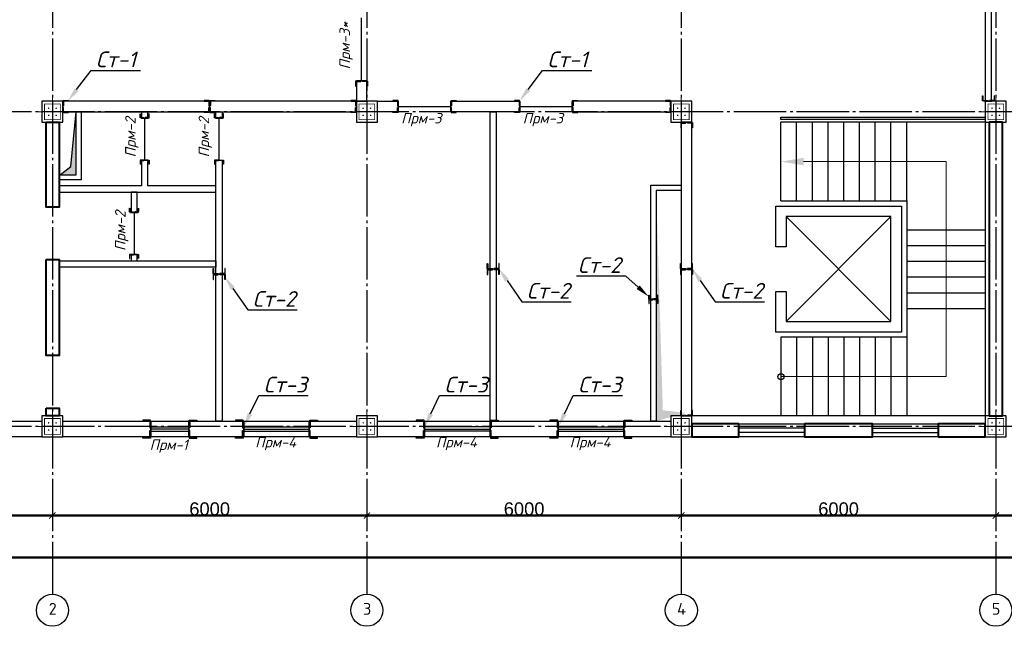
# Model space of a CAD drawing. Header units: millimetres. Extents: x -33345 to 4712671, y -3392 to 121473.
# Tile 339 of 656: x 1879431 to 1898218, y 64798 to 76366. Entities that reach past the tile are written whole.
import ezdxf
from ezdxf import colors
from ezdxf.entities.mleader import LeaderData, LeaderLine
from ezdxf.math import Vec2, Vec3

# ---------------------------------------------------------------- set-up
doc = ezdxf.new("R2010")
doc.units = ezdxf.units.MM
doc.linetypes.add('CENTER2', pattern=[28.575, 19.05, -3.175, 3.175, -3.175])
doc.linetypes.add('ГОСТ 2.303 5', pattern=[24, 20, -1.5, 1, -1.5])
for name, color, linetype, lineweight in [('.', 7, 'Continuous', 15), ('1_Основная', 250, 'Continuous', 40), ('5   0.30', 1, 'Continuous', 30), ('размер 0.09', 175, 'Continuous', 9)]:
    doc.layers.add(name, color=color, linetype=linetype, lineweight=lineweight)
doc.layers.add('00-Axes', color=1, linetype='CENTER2')
doc.layers.add('HA', color=9, linetype='Continuous')
doc.styles.add('ISOCPEUR', font='isocpeui.ttf', dxfattribs={"height": 300})
doc.styles.add('ISOCPEUR_1.00', font='isocpeui.ttf')
doc.styles.get("Standard").update_dxf_attribs({"font": 'arial.ttf'})
doc.styles.add('ГОСТ 250', font='isocpeui.ttf', dxfattribs={"height": 250})
doc.dimstyles.new('ISO-25$0', dxfattribs={"dimtxt": 300, "dimasz": 200, "dimexe": 100, "dimexo": 300, "dimgap": 50, "dimtad": 1, "dimdec": 0, "dimtxsty": 'Standard', "dimblk": 'OBLIQUE', "dimcen": 250, "dimadec": 0, "dimazin": 0, "dimtfac": 1, "dimtdec": 0, "dimtmove": 0, "dimatfit": 3, "dimldrblk": 'OBLIQUE', "dimfxl": 1.25, "dimarcsym": 0})

# ---------------------------------------------------------------- blocks, each defined once
blk = doc.blocks.new('_ArchTick')
at = {"color": 0, "linetype": 'ByBlock', "const_width": 0.15}
blk.add_lwpolyline([(-0.5, -0.5), (0.5, 0.5)], dxfattribs=at)
blk = doc.blocks.new('*D43')
at = {"color": 0, "lineweight": -2, "transparency": 16777216}
for p, q in [((-36640, 60.625), (-36640, 61.25)), ((-36640, 60), (-30640, 60)), ((-30640, 60.625), (-30640, 61.25))]:
    blk.add_line(p, q, dxfattribs=at)
at = {"layer": 'Defpoints', "color": 0, "lineweight": 0, "transparency": 16777216}
for p in [(-36640, 60), (-30640, 60), (-30640, 60)]:
    blk.add_point(p, dxfattribs=at)
at = {"color": 0, "lineweight": -2, "transparency": 16777216, "xscale": 120, "yscale": 120, "zscale": 120, "rotation": 180}
blk.add_blockref('_ArchTick', (-36640, 60), dxfattribs=at)
at = {"color": 0, "lineweight": -2, "transparency": 16777216, "xscale": 120, "yscale": 120, "zscale": 120}
blk.add_blockref('_ArchTick', (-30640, 60), dxfattribs=at)
at = {"color": 0, "lineweight": 0, "transparency": 16777216, "insert": (-33640, 185.625), "char_height": 250, "attachment_point": 5}
blk.add_mtext('6000', dxfattribs=at)
blk = doc.blocks.new('_Oblique')
at = {"color": 0, "linetype": 'ByBlock', "lineweight": -2}
blk.add_line((-0.5, -0.5), (0.5, 0.5), dxfattribs=at)
blk = doc.blocks.new('*D14')
at = {"color": 0, "lineweight": -2, "transparency": 16777216}
for p, q in [((1035447, -1561152), (1035447, -1561151)), ((1035447, -1561152), (1041447, -1561152)), ((1041447, -1561152), (1041447, -1561151))]:
    blk.add_line(p, q, dxfattribs=at)
at = {"layer": 'Defpoints', "color": 0, "lineweight": 50, "transparency": 16777216}
for p in [(1035447, -1561152), (1041447, -1561152), (1041447, -1561152)]:
    blk.add_point(p, dxfattribs=at)
at = {"color": 0, "lineweight": -2, "transparency": 16777216, "xscale": 120, "yscale": 120, "zscale": 120, "rotation": 180}
blk.add_blockref('_ArchTick', (1035447, -1561152), dxfattribs=at)
at = {"color": 0, "lineweight": -2, "transparency": 16777216, "xscale": 120, "yscale": 120, "zscale": 120}
blk.add_blockref('_ArchTick', (1041447, -1561152), dxfattribs=at)
at = {"color": 0, "lineweight": 0, "transparency": 16777216, "insert": (1038447, -1561027), "char_height": 250, "attachment_point": 5}
blk.add_mtext('6000', dxfattribs=at)
blk = doc.blocks.new('*D15')
at = {"color": 0, "lineweight": -2, "transparency": 16777216}
for p, q in [((1041447, -1561152), (1041447, -1561151)), ((1041447, -1561152), (1047447, -1561152)), ((1047447, -1561152), (1047447, -1561151))]:
    blk.add_line(p, q, dxfattribs=at)
at = {"layer": 'Defpoints', "color": 0, "lineweight": 50, "transparency": 16777216}
for p in [(1041447, -1561152), (1047447, -1561152), (1047447, -1561152)]:
    blk.add_point(p, dxfattribs=at)
at = {"color": 0, "lineweight": -2, "transparency": 16777216, "xscale": 120, "yscale": 120, "zscale": 120, "rotation": 180}
blk.add_blockref('_ArchTick', (1041447, -1561152), dxfattribs=at)
at = {"color": 0, "lineweight": -2, "transparency": 16777216, "xscale": 120, "yscale": 120, "zscale": 120}
blk.add_blockref('_ArchTick', (1047447, -1561152), dxfattribs=at)
at = {"color": 0, "lineweight": 0, "transparency": 16777216, "insert": (1044447, -1561027), "char_height": 250, "attachment_point": 5}
blk.add_mtext('6000', dxfattribs=at)
blk = doc.blocks.new('*D16')
at = {"color": 0, "lineweight": -2, "transparency": 16777216}
for p, q in [((1047447, -1561152), (1047447, -1561151)), ((1047447, -1561152), (1053447, -1561152)), ((1053447, -1561152), (1053447, -1561151))]:
    blk.add_line(p, q, dxfattribs=at)
at = {"layer": 'Defpoints', "color": 0, "lineweight": 50, "transparency": 16777216}
for p in [(1047447, -1561152), (1053447, -1561152), (1053447, -1561152)]:
    blk.add_point(p, dxfattribs=at)
at = {"color": 0, "lineweight": -2, "transparency": 16777216, "xscale": 120, "yscale": 120, "zscale": 120, "rotation": 180}
blk.add_blockref('_ArchTick', (1047447, -1561152), dxfattribs=at)
at = {"color": 0, "lineweight": -2, "transparency": 16777216, "xscale": 120, "yscale": 120, "zscale": 120}
blk.add_blockref('_ArchTick', (1053447, -1561152), dxfattribs=at)
at = {"color": 0, "lineweight": 0, "transparency": 16777216, "insert": (1050447, -1561027), "char_height": 250, "attachment_point": 5}
blk.add_mtext('6000', dxfattribs=at)
blk = doc.blocks.new('*D31')
at = {"color": 0, "lineweight": -2, "transparency": 16777216}
for p, q in [((-12640, 61), (-12640, 61)), ((-12640, 60), (-5640, 60)), ((-5640, 61), (-5640, 61))]:
    blk.add_line(p, q, dxfattribs=at)
at = {"layer": 'Defpoints', "color": 0, "lineweight": 0, "transparency": 16777216}
for p in [(-12640, 60), (-5640, 60), (-5640, 60)]:
    blk.add_point(p, dxfattribs=at)
at = {"color": 0, "lineweight": -2, "transparency": 16777216, "xscale": 120, "yscale": 120, "zscale": 120, "rotation": 180}
blk.add_blockref('_ArchTick', (-12640, 60), dxfattribs=at)
at = {"color": 0, "lineweight": -2, "transparency": 16777216, "xscale": 120, "yscale": 120, "zscale": 120}
blk.add_blockref('_ArchTick', (-5640, 60), dxfattribs=at)
at = {"color": 0, "lineweight": 0, "transparency": 16777216, "insert": (-9140, 187), "char_height": 250, "attachment_point": 5}
blk.add_mtext('7000', dxfattribs=at)
blk = doc.blocks.new('*D44')
at = {"color": 0, "lineweight": -2, "transparency": 16777216}
for p, q in [((-36640, -739.375), (-36640, -738.75)), ((22760, -740), (-36640, -740)), ((22760, -739.375), (22760, -738.75))]:
    blk.add_line(p, q, dxfattribs=at)
at = {"layer": 'Defpoints', "color": 0, "lineweight": 0, "transparency": 16777216}
for p in [(-36640, -740), (-36640, -740), (22760, -740)]:
    blk.add_point(p, dxfattribs=at)
at = {"color": 0, "lineweight": -2, "transparency": 16777216, "xscale": 120, "yscale": 120, "zscale": 120, "rotation": 180}
blk.add_blockref('_ArchTick', (-36640, -740), dxfattribs=at)
at = {"color": 0, "lineweight": -2, "transparency": 16777216, "xscale": 120, "yscale": 120, "zscale": 120}
blk.add_blockref('_ArchTick', (22760, -740), dxfattribs=at)
at = {"color": 0, "lineweight": 0, "transparency": 16777216, "insert": (-6940, -614.375), "char_height": 250, "attachment_point": 5}
blk.add_mtext('59400', dxfattribs=at)
blk = doc.blocks.new('column')
at = {"lineweight": 0}
for points in [[(-68, 56, -1), (-68, 86, -1)], [(68, 56, 1), (68, 86, 1)], [(-68, -56, 1), (-68, -86, 1)], [(68, -56, -1), (68, -86, -1)]]:
    blk.add_hatch(color=0, dxfattribs=at).paths.add_polyline_path(points)
at = {"color": 0, "lineweight": 0}
for p, q in [((0, 300), (0, -300)), ((300, 0), (-300, 0))]:
    blk.add_line(p, q, dxfattribs=at)
at = {"lineweight": 30}
blk.add_lwpolyline([(-200, 200), (200, 200), (200, -200), (-200, -200)], close=True, dxfattribs=at)
at = {"color": 0, "lineweight": 0, "const_width": 15}
blk.add_lwpolyline([(150, -150), (150, 150), (-150, 150), (-150, -150)], close=True, dxfattribs=at)
blk = doc.blocks.new('*U3545')
at = {"color": 0, "linetype": 'ByBlock', "lineweight": -2, "ltscale": 100}
blk.add_lwpolyline([(0, 0), (63, 0), (63, 2.7, 0.414214), (60.7, 5), (12, 5, -0.414214), (5, 12), (5, 60.7, 0.414214), (2.7, 63), (0, 63)], format="xyb", close=True, dxfattribs=at)
blk = doc.blocks.new('A$C0829442C')
at = {"layer": '5   0.30', "lineweight": 30, "ltscale": 200}
blk.add_line((0, 131), (0, 13.5), dxfattribs=at)
at = {"layer": '5   0.30', "lineweight": 30, "ltscale": 200, "xscale": -1, "rotation": 180}
blk.add_blockref('*U3545', (3.9, 146.4), dxfattribs=at)
at = {"layer": '5   0.30', "lineweight": 30, "ltscale": 200}
blk.add_blockref('*U3545', (3.9, 0), dxfattribs=at)
blk = doc.blocks.new('fgfgfgfgggffrw')
at = {"layer": '00-Axes', "color": 251, "linetype": 'ГОСТ 2.303 5', "ltscale": 50, "true_color": 0x636466}
for points in [[(-30640, 13960), (-30640, -1440)], [(-24640, 13960), (-24640, -1440)], [(-18640, 13960), (-18640, -1440)], [(-12640, 13960), (-12640, -1440)], [(22960, 7760), (-41640, 7760)], [(22960, 1760), (-41640, 1760)]]:
    blk.add_lwpolyline(points, dxfattribs=at)
at = {"layer": '00-Axes', "color": 219, "linetype": 'ByBlock', "ltscale": 100, "true_color": 0x642165}
for centre in [(-30640, -1746), (-24640, -1746), (-18640, -1746), (-12640, -1746)]:
    blk.add_circle(centre, 306, dxfattribs=at)
at = {"layer": '00-Axes', "color": 219, "linetype": 'ByBlock', "ltscale": 100, "true_color": 0x642165, "char_height": 226.059, "attachment_point": 1, "style": 'ISOCPEUR_1.00'}
for s, insert in [('\\pxqc;{\\fISOCPEUR|b0|i0|c204|p34;2}', (-31021.2, -1606.2)), ('\\pxqc;{\\fISOCPEUR|b0|i0|c204|p34;3}', (-25021.2, -1606.2)), ('\\pxqc;{\\fISOCPEUR|b0|i0|c204|p34;4}', (-19021.2, -1606.2)), ('\\pxqc;{\\fISOCPEUR|b0|i0|c204|p34;5}', (-13021.2, -1606.2))]:
    blk.add_mtext_dynamic_manual_height_columns(s, width=772.479, gutter_width=706.4, heights=[0], dxfattribs=dict(at, insert=insert))
at = {"color": 18, "lineweight": 0, "true_color": 0x000000}
for base, p1, p2, picture, middle in [((-30640, 60), (-36640, 60), (-30640, 60), '*D43', (-33640, 185.6)), ((-5640, 60), (-12640, 60), (-5640, 60), '*D31', (-9140, 187.2)), ((-36640, -740), (22760, -740), (-36640, -740), '*D44', (-6940, -614.4))]:
    dim = blk.add_linear_dim(base=base, p1=p1, p2=p2, dimstyle='ISO-25$0', dxfattribs=at)
    dim.commit()
    dim.dimension.update_dxf_attribs({"geometry": picture, "text_midpoint": middle})
for base, p1, p2, picture, middle in [((-24640, 60), (-30640, 60), (-24640, 60), '*D14', (-27640, 185.6)), ((-18640, 60), (-24640, 60), (-18640, 60), '*D15', (-21640, 185.6)), ((-12640, 60), (-18640, 60), (-12640, 60), '*D16', (-15640, 185.6))]:
    dim = blk.add_linear_dim(base=base, p1=p1, p2=p2, dimstyle='ISO-25$0', dxfattribs=at)
    dim.commit()
    dim.dimension.update_dxf_attribs({"geometry": picture, "text_midpoint": middle, "insert": (-1066086.8, 1561212.4)})

msp = doc.modelspace()

# ---------------------------------------------------------------- hatches: boundary and pattern name
at = {"layer": '.', "true_color": 0x636466}
h = msp.add_hatch(color=251, dxfattribs=at)
h.dxf.hatch_style = 1
h.paths.add_polyline_path([(1880505.628, 74610.219), (1880408.469, 73568.609), (1880180.628, 73390.219), (1880505.628, 73390.219)])
h = msp.add_hatch(color=251, dxfattribs=at)
h.dxf.hatch_style = 1
h.paths.add_polyline_path([(1891702.71, 68918.973), (1891575.628, 73110.219), (1891575.628, 68710.219), (1892135.628, 68867.936)])

# ---------------------------------------------------------------- linework, layer by layer
at = {"color": 6, "lineweight": 30}
for p, q in [((1885955.628, 75200.219, 1359241.496), (1885955.628, 76400.219, 1359241.496)), ((1881815.628, 74490.219, 1359241.496), (1881815.628, 73690.219, 1359241.496)), ((1883235.412, 73690.219, 1359241.496), (1883235.412, 74490.219, 1359241.496)), ((1881615.628, 72690.219, 1359241.498), (1881615.628, 71890.219, 1359241.498)), ((1882655.515, 68560.218, 1359241.496), (1881935.515, 68560.218, 1359241.496)), ((1883705.628, 68560.219, 1359241.496), (1884955.628, 68560.218, 1359241.496)), ((1887155.628, 68560.219, 1359241.496), (1888405.628, 68560.218, 1359241.496)), ((1889705.628, 68560.219, 1359241.496), (1890955.628, 68560.218, 1359241.496))]:
    msp.add_line(p, q, dxfattribs=at)
at = {"color": 177, "lineweight": 30, "true_color": 0x293189}
for p, q in [((1886655.628, 74710.218, 1359241.496), (1887655.628, 74710.218, 1359241.496)), ((1888975.628, 74710.218, 1359241.496), (1889975.628, 74710.218, 1359241.496))]:
    msp.add_line(p, q, dxfattribs=at)
at = {"color": 5}
for p, q in [((1881935.515, 68600.219, 1359241.496), (1882655.515, 68600.219, 1359241.496)), ((1883705.628, 68600.219, 1359241.496), (1884955.628, 68600.219, 1359241.496)), ((1888405.628, 68600.219, 1359241.496), (1887155.628, 68600.219, 1359241.496)), ((1889705.628, 68600.219, 1359241.496), (1890955.628, 68600.219, 1359241.496)), ((1894405.628, 68575.219, 1359241.496), (1893155.628, 68575.219, 1359241.496)), ((1895705.628, 68575.219, 1359241.496), (1896955.628, 68575.219, 1359241.496)), ((1881935.515, 68520.219, 1359241.496), (1882655.515, 68520.219, 1359241.496)), ((1883705.628, 68520.219, 1359241.496), (1884955.628, 68520.219, 1359241.496)), ((1888405.628, 68520.219, 1359241.496), (1887155.628, 68520.219, 1359241.496)), ((1889705.628, 68520.219, 1359241.496), (1890955.628, 68520.219, 1359241.496)), ((1894405.628, 68495.219, 1359241.496), (1893155.628, 68495.219, 1359241.496)), ((1895705.628, 68495.219, 1359241.496), (1896955.628, 68495.219, 1359241.496))]:
    msp.add_line(p, q, dxfattribs=at)
at = {"elevation": 1359241.496}
for points in [[(1880180.628, 73390.219), (1880408.469, 73568.609), (1880505.628, 74610.219)], [(1897855.628, 74410.219), (1897855.628, 68810.219), (1892255.628, 68810.219)]]:
    msp.add_lwpolyline(points, dxfattribs=at)
at = {"color": 244, "lineweight": 40, "true_color": 0x991b1e}
for points, elevation in [([(1879935.628, 74410.219), (1880185.628, 74410.219), (1880185.628, 72790.219), (1879935.628, 72790.219)], 1358444.155), ([(1898180.628, 74410.219), (1897930.628, 74410.219), (1897930.628, 68810.219), (1898180.628, 68810.219)], 1359241.496), ([(1879935.628, 71790.219), (1880185.628, 71790.219), (1880185.628, 69960.219), (1879935.628, 69960.219)], 1358444.155), ([(1879935.63, 68960.219), (1880185.628, 68960.219), (1880185.628, 68810.219), (1879935.63, 68810.219)], 1359241.496), ([(1893155.628, 68660.219), (1892255.628, 68660.219), (1892255.628, 68410.219), (1893155.628, 68410.219)], 1359241.496), ([(1894405.628, 68660.219), (1894405.628, 68410.219), (1895705.628, 68410.219), (1895705.628, 68660.219)], 1359241.496), ([(1896955.628, 68410.219), (1897855.628, 68410.219), (1897855.628, 68660.219), (1896955.628, 68660.219)], 1359241.496)]:
    msp.add_lwpolyline(points, close=True, dxfattribs=dict(at, elevation=elevation))
at = {"color": 18, "lineweight": 30, "true_color": 0x000000, "elevation": 1359241.496}
msp.add_lwpolyline([(1893955.628, 74510.219), (1897855.628, 74510.219), (1897855.628, 74460.219), (1893955.628, 74460.219)], close=True, dxfattribs=at)
at = {"color": 18, "true_color": 0x000000, "elevation": 1359241.496}
for points in [[(1893955.628, 72910.219), (1893955.628, 74410.219)], [(1897855.628, 74410.219), (1893955.628, 74410.219)], [(1894255.628, 72910.219), (1894255.628, 74410.219)], [(1894555.628, 72910.219), (1894555.628, 74410.219)], [(1894855.628, 72910.219), (1894855.628, 74410.219)], [(1895155.628, 72910.219), (1895155.628, 74410.219)], [(1895455.628, 72910.219), (1895455.628, 74410.219)], [(1895755.628, 72910.219), (1895755.628, 74410.219)], [(1896055.628, 72910.219), (1896055.628, 74410.219)], [(1896355.628, 72910.219), (1896355.628, 74410.219)], [(1893955.628, 72910.219), (1896355.628, 72910.219), (1896355.628, 70310.219), (1893955.628, 70310.219)], [(1896355.628, 72360.219), (1897855.628, 72360.219)], [(1896355.628, 72060.219), (1897855.628, 72060.219)], [(1896355.628, 71760.219), (1897855.628, 71760.219)], [(1896355.628, 71460.219), (1897855.628, 71460.219)], [(1896355.628, 71160.219), (1897855.628, 71160.219)], [(1896355.628, 70860.219), (1897855.628, 70860.219)], [(1893955.628, 70310.219), (1893955.628, 68810.219)], [(1894255.628, 70310.219), (1894255.628, 68810.219)], [(1894555.628, 70310.219), (1894555.628, 68810.219)], [(1894855.628, 70310.219), (1894855.628, 68810.219)], [(1895155.628, 70310.219), (1895155.628, 68810.219)], [(1895455.628, 70310.219), (1895455.628, 68810.219)], [(1895755.628, 70310.219), (1895755.628, 68810.219)], [(1896055.628, 70310.219), (1896055.628, 68810.219)], [(1896355.628, 70310.219), (1896355.628, 68810.219)]]:
    msp.add_lwpolyline(points, dxfattribs=at)
at = {"color": 18, "lineweight": 0, "true_color": 0x000000, "elevation": 1359241.498}
for points in [[(1881555.628, 72690.219), (1881675.628, 72690.219)], [(1881555.628, 71890.219), (1881675.628, 71890.219)]]:
    msp.add_lwpolyline(points, dxfattribs=at)
at = {"elevation": 1359241.496}
for points in [[(1881935.515, 68710.219), (1882655.515, 68710.219), (1882655.515, 68410.219), (1881935.515, 68410.219)], [(1883705.628, 68710.219), (1884955.628, 68710.219), (1884955.628, 68410.219), (1883705.628, 68410.219)], [(1887155.628, 68710.219), (1888405.628, 68710.219), (1888405.628, 68410.219), (1887155.628, 68410.219)], [(1889705.628, 68710.219), (1890955.628, 68710.219), (1890955.628, 68410.219), (1889705.628, 68410.219)], [(1893155.628, 68660.219), (1894405.628, 68660.219), (1894405.628, 68410.219), (1893155.628, 68410.219)], [(1895705.628, 68660.219), (1896955.628, 68660.219), (1896955.628, 68410.219), (1895705.628, 68410.219)]]:
    msp.add_lwpolyline(points, close=True, dxfattribs=at)
msp.add_circle((1893955.628, 69560.219, 1359241.496), 58.696)
msp.add_solid([(1894387.628, 73588.219, 1359241.496), (1893955.628, 73660.219, 1359241.496), (1894387.628, 73732.219, 1359241.496)])
at = {"layer": '1_Основная', "color": 250, "lineweight": 18}
for p, q in [((1896055.628, 72610.219, 1359241.496), (1894055.628, 70610.219, 1359241.496)), ((1896055.628, 70610.219, 1359241.496), (1894055.628, 72610.219, 1359241.496))]:
    msp.add_line(p, q, dxfattribs=at)
at = {"layer": '1_Основная', "color": 250, "lineweight": 30, "elevation": 1359241.496}
msp.add_lwpolyline([(1896055.628, 72610.219), (1894055.628, 72610.219), (1894055.628, 72035.219), (1893855.628, 72035.219), (1893855.628, 72810.219), (1896255.628, 72810.219), (1896255.628, 70410.219), (1893855.628, 70410.219), (1893855.628, 71185.219), (1894055.628, 71185.219), (1894055.628, 70610.219), (1896055.628, 70610.219)], close=True, dxfattribs=at)
at = {"layer": 'HA', "color": 250, "lineweight": 30, "ltscale": 100}
for points, elevation in [([(1897855.628, 74810.219), (1897975.628, 74810.219), (1897975.628, 80410.219), (1897855.628, 80410.219)], 1359241.496), ([(1880255.628, 74610.219), (1885855.628, 74610.219), (1885855.628, 74810.219), (1880255.628, 74810.219)], 1359241.496), ([(1886655.628, 74610.219), (1886255.628, 74610.219), (1886255.628, 74810.219), (1886655.628, 74810.219)], 1359241.496), ([(1887655.628, 74610.219), (1887655.628, 74810.219), (1888975.628, 74810.219), (1888975.628, 74610.219)], 1359241.496), ([(1891855.628, 74810.219), (1889975.628, 74810.219), (1889975.628, 74610.219), (1891855.628, 74610.219)], 1359241.496), ([(1880505.628, 74610.219), (1880605.628, 74610.219), (1880605.628, 73310.219), (1880185.628, 73310.219), (1880185.628, 73410.219), (1880505.628, 73410.219)], 1359241.496), ([(1881875.628, 74610.219), (1881755.628, 74610.219), (1881755.628, 74490.219), (1881875.628, 74490.219)], 1359241.496), ([(1883175.628, 74490.219), (1883175.628, 74610.219), (1883295.197, 74610.219), (1883295.197, 74490.219)], 1359241.496), ([(1888525.628, 68710.219), (1888405.628, 68710.219), (1888405.628, 74610.219), (1888525.628, 74610.219)], 1359241.496), ([(1892255.628, 74410.219), (1892055.628, 74410.219), (1892055.628, 68810.219), (1892255.628, 68810.219)], 1359241.496), ([(1883295.197, 73690.219), (1883295.197, 68710.219), (1883175.628, 68710.219), (1883175.628, 73690.219)], 1359241.496), ([(1891575.628, 68710.219), (1891475.628, 68710.219), (1891475.628, 73210.219), (1892055.628, 73210.219), (1892055.628, 73110.219), (1891575.628, 73110.219)], 1359241.496), ([(1881555.628, 72690.219), (1881675.628, 72690.219), (1881675.628, 73080.219), (1881555.628, 73080.219)], 1359241.498), ([(1880185.628, 71770.219), (1883175.628, 71770.219), (1883175.628, 71650.219), (1880185.628, 71650.219)], 1359241.498), ([(1881555.628, 71770.219), (1881675.628, 71770.219), (1881675.628, 71890.219), (1881555.628, 71890.219)], 1359241.498), ([(1878955.628, 68710.219), (1879855.628, 68710.219), (1879855.628, 68410.219), (1878955.628, 68410.219)], 1359241.496), ([(1880255.628, 68710.219), (1881935.515, 68710.219), (1881935.515, 68410.219), (1880255.628, 68410.219)], 1359241.496), ([(1882655.515, 68710.219), (1883705.628, 68710.219), (1883705.628, 68410.219), (1882655.515, 68410.219)], 1359241.496), ([(1884955.628, 68710.219), (1885855.628, 68710.219), (1885855.628, 68410.219), (1884955.628, 68410.219)], 1359241.496), ([(1886255.628, 68710.219), (1887155.628, 68710.219), (1887155.628, 68410.219), (1886255.628, 68410.219)], 1359241.496), ([(1888405.628, 68710.219), (1889705.628, 68710.219), (1889705.628, 68410.219), (1888405.628, 68410.219)], 1359241.496), ([(1890955.628, 68710.219), (1891855.628, 68710.219), (1891855.628, 68410.219), (1890955.628, 68410.219)], 1359241.496)]:
    msp.add_lwpolyline(points, close=True, dxfattribs=dict(at, elevation=elevation))
at = {"layer": 'HA', "color": 250, "lineweight": 30, "ltscale": 100, "elevation": 1359241.496}
for points in [[(1885855.628, 75200.219), (1885855.628, 74810.219), (1886055.628, 74810.219), (1886055.628, 75200.219), (1885855.628, 75200.219)], [(1883175.628, 73080.219), (1883175.628, 73200.219), (1881875.628, 73200.219), (1881875.628, 73690.219), (1881755.628, 73690.219), (1881755.628, 73200.219), (1880185.628, 73200.219), (1880185.628, 73080.219), (1881555.628, 73080.219), (1881555.628, 73080.219)], [(1880185.628, 73080.219), (1883175.628, 73080.219)]]:
    msp.add_lwpolyline(points, dxfattribs=at)
at = {"layer": 'HA', "color": 250, "lineweight": 20, "ltscale": 100, "elevation": 1359241.496}
msp.add_lwpolyline([(1893955.628, 69560.219), (1897105.628, 69560.219), (1897105.628, 73660.219), (1894387.628, 73660.219)], dxfattribs=at)

# ---------------------------------------------------------------- block references
at = {"color": 244, "lineweight": 50, "true_color": 0x991b1e}
msp.add_blockref('fgfgfgfgggffrw', (1910695.628, 66850.219, 1359241.496), dxfattribs=at)
at = {"xscale": -1, "rotation": 270}
for p in [(1880055.628, 74610.219, 1359241.496), (1886055.628, 74610.219, 1359241.496), (1892055.628, 74610.219, 1359241.496), (1898055.628, 74610.219, 1359241.496), (1880055.628, 68610.219, 1359241.496), (1886055.628, 68610.219, 1359241.496), (1892055.628, 68610.219, 1359241.496), (1898055.628, 68610.219, 1359241.496)]:
    msp.add_blockref('column', p, dxfattribs=at)
at = {"layer": 'размер 0.09', "lineweight": 30, "ltscale": 200}
for p, xscale, yscale, zscale, rotation in [((1886068.125, 75200.219, 1359241.496), -1.556924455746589, 1.556924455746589, 1.556924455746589, 89.99995515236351), ((1880255.628, 74822.716, 1359241.496), -1.556924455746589, 1.556924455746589, 1.556924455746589, 179.9999551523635), ((1883055.628, 74822.716, 1359241.496), 1.556924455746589, 1.556924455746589, 1.556924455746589, 180.0000448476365), ((1883055.628, 74822.716, 1359241.496), -1.556924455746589, 1.556924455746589, 1.556924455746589, 179.9999551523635), ((1885855.628, 74822.716, 1359241.496), 1.556924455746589, 1.556924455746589, 1.556924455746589, 180.0000448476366), ((1886655.628, 74822.716, 1359241.496), 1.556924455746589, 1.556924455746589, 1.556924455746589, 180.0000448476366), ((1887655.628, 74822.716, 1359241.496), -1.556924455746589, 1.556924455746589, 1.556924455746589, 179.9999551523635), ((1888975.628, 74822.716, 1359241.496), 1.556924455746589, 1.556924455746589, 1.556924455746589, 180.0000448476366), ((1889975.628, 74822.716, 1359241.496), -1.556924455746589, 1.556924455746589, 1.556924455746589, 179.9999551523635), ((1891855.628, 74822.716, 1359241.496), 1.556924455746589, 1.556924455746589, 1.556924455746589, 180.0000448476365), ((1897803.129, 74810.219, 1359241.496), -1.556924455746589, 1.556924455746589, 1.556924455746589, 269.9999551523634), ((1881901.306, 74490.219, 1359241.496), 1.185761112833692, 1.185761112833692, 1.185761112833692, 90.00004484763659), ((1883321.091, 74490.219, 1359241.496), 1.185761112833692, 1.185761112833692, 1.185761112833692, 90.00004484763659), ((1892043.131, 74410.219, 1359241.496), 1.556924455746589, 1.556924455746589, 1.556924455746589, 270.0000448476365), ((1881901.306, 73690.219, 1359241.496), -1.185761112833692, 1.185761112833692, 1.185761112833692, 89.99995515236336), ((1883321.091, 73690.219, 1359241.496), -1.185761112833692, 1.185761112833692, 1.185761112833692, 89.99995515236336), ((1881701.306, 72690.219, 1359241.498), 1.185761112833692, 1.185761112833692, 1.185761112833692, 90.00004484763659), ((1881701.306, 71890.219, 1359241.498), -1.185761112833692, 1.185761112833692, 1.185761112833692, 89.99995515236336), ((1883122.7, 71515.521, 1359241.496), -1.556924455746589, 1.556924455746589, 1.556924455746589, 269.9999551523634), ((1888353.131, 71610.219, 1359241.496), -1.556924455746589, 1.556924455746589, 1.556924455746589, 269.9999551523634), ((1888353.131, 71610.219, 1359241.496), 1.556924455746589, 1.556924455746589, 1.556924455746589, 270.0000448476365), ((1892040.44, 71610.219, 1359241.496), -1.556924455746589, 1.556924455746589, 1.556924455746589, 269.9999551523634), ((1892040.44, 71610.219, 1359241.496), 1.556924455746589, 1.556924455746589, 1.556924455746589, 270.0000448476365), ((1883122.7, 71515.52, 1359241.496), 1.556924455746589, 1.556924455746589, 1.556924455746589, 270.0000448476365), ((1891435.119, 71035.219, 1359241.496), -1.185761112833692, 1.185761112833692, 1.185761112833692, 269.9999551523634), ((1891435.119, 71035.219, 1359241.496), 1.185761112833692, 1.185761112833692, 1.185761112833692, 270.0000448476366), ((1892043.131, 68810.219, 1359241.496), -1.556924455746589, 1.556924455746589, 1.556924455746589, 269.9999551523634), ((1881935.515, 68730.094, 1359241.496), 2.351013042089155, 2.351013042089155, 2.351013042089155, 180.0000448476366), ((1882655.515, 68730.094, 1359241.496), -2.351013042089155, 2.351013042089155, 2.351013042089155, 179.9999551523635), ((1883705.628, 68730.095, 1359241.496), 2.351013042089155, 2.351013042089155, 2.351013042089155, 180.0000448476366), ((1884955.628, 68730.095, 1359241.496), -2.351013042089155, 2.351013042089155, 2.351013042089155, 179.9999551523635), ((1887155.628, 68730.095, 1359241.496), 2.351013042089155, 2.351013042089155, 2.351013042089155, 180.0000448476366), ((1888405.628, 68730.095, 1359241.496), -2.351013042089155, 2.351013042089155, 2.351013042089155, 179.9999551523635), ((1889705.628, 68730.095, 1359241.496), 2.351013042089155, 2.351013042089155, 2.351013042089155, 180.0000448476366), ((1890955.628, 68730.095, 1359241.496), -2.351013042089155, 2.351013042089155, 2.351013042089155, 179.9999551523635)]:
    msp.add_blockref('A$C0829442C', p, dxfattribs=dict(at, xscale=xscale, yscale=yscale, zscale=zscale, rotation=rotation))

# ---------------------------------------------------------------- texts
at = {"transparency": 33554687, "char_height": 200, "attachment_point": 1, "rotation": 90, "style": 'ГОСТ 250'}
for s, insert in [('{\\C5;Прм-3*}', (1885533.664, 75418.123, 1359241.496)), ('Прм-2', (1881444.777, 73740.399)), ('Прм-2', (1882845.967, 73740.399)), ('Прм-2', (1881250.35, 71955.36, 1359241.5))]:
    msp.add_mtext_dynamic_manual_height_columns(s, width=5615.66788, gutter_width=1250, heights=[260], dxfattribs=dict(at, insert=insert))
at = {"transparency": 33554687, "char_height": 200, "attachment_point": 1, "style": 'ГОСТ 250'}
for s, insert in [('{\\C5;Прм-3}', (1886709.557, 74587.813, 1359241.496)), ('{\\C5;Прм-3}', (1889029.557, 74587.813, 1359241.496)), ('{\\C6;Прм-4}', (1883925.042, 68410.219, 1359241.496)), ('{\\C6;Прм-4}', (1887375.042, 68410.219, 1359241.496)), ('{\\C6;Прм-4}', (1889925.042, 68410.219, 1359241.496)), ('{\\C6;Прм-1}', (1881910.675, 68361.195, 1359241.496))]:
    msp.add_mtext_dynamic_manual_height_columns(s, width=5615.66788, gutter_width=1250, heights=[260], dxfattribs=dict(at, insert=insert))

# ---------------------------------------------------------------- leaders
at = {"transparency": 33554687}
ml = msp.add_multileader_mtext('Standard', dxfattribs=at)
ml.set_content('Ст-1', color=256, style='ISOCPEUR')
ml.set_leader_properties(color=256)
ml.build(insert=Vec2(0, 0))
ml.multileader.update_dxf_attribs({"text_left_attachment_type": 6, "text_right_attachment_type": 6, "dogleg_length": 1.827, "arrow_head_size": 274.097})
ctx = ml.context
ctx.base_point, ctx.char_height, ctx.arrow_head_size, ctx.landing_gap_size, ctx.plane_origin = Vec3(1880794.236, 75399.646, 1359241.496), 300, 274.097, 91.366, Vec3(1880315.115, 74771.486, 1359241.496)
ctx.left_attachment, ctx.right_attachment = 6, 6
notes = []
notes.append((ctx, [(0, (1, 1, 0), (1880792.408, 75399.646, 1359241.496), (1, 0), 1.827, [(0, [(1880352.013, 74813.411, 1359241.496)], 0, [])])]))
ctx.mtext.insert, ctx.mtext.flow_direction = Vec3(1880885.601, 75759.646, 1359241.496), 5
ml = msp.add_multileader_mtext('Standard', dxfattribs=at)
ml.set_content('Ст-1', color=256, style='ISOCPEUR')
ml.set_leader_properties(color=256)
ml.build(insert=Vec2(0, 0))
ml.multileader.update_dxf_attribs({"text_left_attachment_type": 6, "text_right_attachment_type": 6, "dogleg_length": 1.827, "arrow_head_size": 274.097})
ctx = ml.context
ctx.base_point, ctx.char_height, ctx.arrow_head_size, ctx.landing_gap_size, ctx.plane_origin = Vec3(1889410.144, 75399.646, 1359241.496), 300, 274.097, 91.366, Vec3(1888931.024, 74771.486, 1359241.496)
ctx.left_attachment, ctx.right_attachment = 6, 6
notes.append((ctx, [(0, (1, 1, 0), (1889408.317, 75399.646, 1359241.496), (1, 0), 1.827, [(0, [(1888967.922, 74813.411, 1359241.496)], 0, [])])]))
ctx.mtext.insert, ctx.mtext.flow_direction = Vec3(1889501.51, 75759.646, 1359241.496), 5
ml = msp.add_multileader_mtext('Standard', dxfattribs=at)
ml.set_content('Ст-2', color=256, style='ISOCPEUR')
ml.set_leader_properties(color=256)
ml.build(insert=Vec2(0, 0))
ml.multileader.update_dxf_attribs({"text_left_attachment_type": 6, "text_right_attachment_type": 6, "dogleg_length": 1.827, "arrow_head_size": 274.097})
ctx = ml.context
ctx.base_point, ctx.char_height, ctx.arrow_head_size, ctx.landing_gap_size, ctx.plane_origin = Vec3(1889886.074, 71476.708, 1359241.496), 300, 274.097, 91.366, Vec3(1891472.016, 71041.041, 1359241.496)
ctx.left_attachment, ctx.right_attachment, ctx.text_align_type = 6, 6, 2
notes.append((ctx, [(0, (1, 1, 0), (1890994.724, 71476.708, 1359241.496), (-1, 0), 1.827, [(0, [(1891435.119, 71082.966, 1359241.496)], 0, [])])]))
ctx.mtext.insert, ctx.mtext.alignment, ctx.mtext.flow_direction = Vec3(1890901.53, 71836.708, 1359241.496), 3, 5
ml = msp.add_multileader_mtext('Standard', dxfattribs=at)
ml.set_content('Ст-2', color=256, style='ISOCPEUR')
ml.set_leader_properties(color=256)
ml.build(insert=Vec2(0, 0))
ml.multileader.update_dxf_attribs({"text_left_attachment_type": 6, "text_right_attachment_type": 6, "dogleg_length": 1.827, "arrow_head_size": 274.097})
ctx = ml.context
ctx.base_point, ctx.char_height, ctx.arrow_head_size, ctx.landing_gap_size, ctx.plane_origin = Vec3(1889015.602, 70986.685, 1359241.496), 300, 274.097, 91.366, Vec3(1888536.482, 71577.491, 1359241.496)
ctx.left_attachment, ctx.right_attachment = 6, 6
notes.append((ctx, [(0, (1, 1, 0), (1889013.774, 70986.685, 1359241.496), (1, 0), 1.827, [(0, [(1888573.379, 71619.416, 1359241.496)], 0, [])])]))
ctx.mtext.insert, ctx.mtext.flow_direction = Vec3(1889106.968, 71346.685, 1359241.496), 5
ml = msp.add_multileader_mtext('Standard', dxfattribs=at)
ml.set_content('Ст-2', color=256, style='ISOCPEUR')
ml.set_leader_properties(color=256)
ml.build(insert=Vec2(0, 0))
ml.multileader.update_dxf_attribs({"text_left_attachment_type": 6, "text_right_attachment_type": 6, "dogleg_length": 1.827, "arrow_head_size": 274.097})
ctx = ml.context
ctx.base_point, ctx.char_height, ctx.arrow_head_size, ctx.landing_gap_size, ctx.plane_origin = Vec3(1892702.911, 70986.685, 1359241.496), 300, 274.097, 91.366, Vec3(1892223.791, 71577.491, 1359241.496)
ctx.left_attachment, ctx.right_attachment = 6, 6
notes.append((ctx, [(0, (1, 1, 0), (1892701.084, 70986.685, 1359241.496), (1, 0), 1.827, [(0, [(1892260.689, 71619.416, 1359241.496)], 0, [])])]))
ctx.mtext.insert, ctx.mtext.flow_direction = Vec3(1892794.277, 71346.685, 1359241.496), 5
ml = msp.add_multileader_mtext('Standard', dxfattribs=at)
ml.set_content('Ст-2', color=256, style='ISOCPEUR')
ml.set_leader_properties(color=256)
ml.build(insert=Vec2(0, 0))
ml.multileader.update_dxf_attribs({"text_left_attachment_type": 6, "text_right_attachment_type": 6, "dogleg_length": 1.827, "arrow_head_size": 274.097})
ctx = ml.context
ctx.base_point, ctx.char_height, ctx.arrow_head_size, ctx.landing_gap_size, ctx.plane_origin = Vec3(1883785.171, 70830.933, 1359241.496), 300, 274.097, 91.366, Vec3(1883306.051, 71421.74, 1359241.496)
ctx.left_attachment, ctx.right_attachment = 6, 6
notes.append((ctx, [(0, (1, 1, 0), (1883783.344, 70830.933, 1359241.496), (1, 0), 1.827, [(0, [(1883342.948, 71463.665, 1359241.496)], 0, [])])]))
ctx.mtext.insert, ctx.mtext.flow_direction = Vec3(1883876.537, 71190.933, 1359241.496), 5
ml = msp.add_multileader_mtext('Standard', dxfattribs=at)
ml.set_content('Ст-3', color=256, style='ISOCPEUR')
ml.set_leader_properties(color=256)
ml.build(insert=Vec2(0, 0))
ml.multileader.update_dxf_attribs({"text_left_attachment_type": 6, "text_right_attachment_type": 6, "dogleg_length": 1.827, "arrow_head_size": 274.097})
ctx = ml.context
ctx.base_point, ctx.char_height, ctx.arrow_head_size, ctx.landing_gap_size, ctx.plane_origin = Vec3(1883995.783, 69197.477, 1359241.496), 300, 274.097, 91.366, Vec3(1883443.33, 69610.798, 1359241.496)
ctx.left_attachment, ctx.right_attachment = 6, 6
notes.append((ctx, [(0, (1, 1, 0), (1883993.955, 69197.477, 1359241.496), (1, 0), 1.827, [(0, [(1883705.628, 68600.219, 1359241.496)], 0, [])])]))
ctx.mtext.insert, ctx.mtext.flow_direction = Vec3(1884087.148, 69557.477, 1359241.496), 5
ml = msp.add_multileader_mtext('Standard', dxfattribs=at)
ml.set_content('Ст-3', color=256, style='ISOCPEUR')
ml.set_leader_properties(color=256)
ml.build(insert=Vec2(0, 0))
ml.multileader.update_dxf_attribs({"text_left_attachment_type": 6, "text_right_attachment_type": 6, "dogleg_length": 1.827, "arrow_head_size": 274.097})
ctx = ml.context
ctx.base_point, ctx.char_height, ctx.arrow_head_size, ctx.landing_gap_size, ctx.plane_origin = Vec3(1887445.783, 69197.477, 1359241.496), 300, 274.097, 91.366, Vec3(1886893.33, 69610.798, 1359241.496)
ctx.left_attachment, ctx.right_attachment = 6, 6
notes.append((ctx, [(0, (1, 1, 0), (1887443.955, 69197.477, 1359241.496), (1, 0), 1.827, [(0, [(1887155.628, 68600.219, 1359241.496)], 0, [])])]))
ctx.mtext.insert, ctx.mtext.flow_direction = Vec3(1887537.148, 69557.477, 1359241.496), 5
ml = msp.add_multileader_mtext('Standard', dxfattribs=at)
ml.set_content('Ст-3', color=256, style='ISOCPEUR')
ml.set_leader_properties(color=256)
ml.build(insert=Vec2(0, 0))
ml.multileader.update_dxf_attribs({"text_left_attachment_type": 6, "text_right_attachment_type": 6, "dogleg_length": 1.827, "arrow_head_size": 274.097})
ctx = ml.context
ctx.base_point, ctx.char_height, ctx.arrow_head_size, ctx.landing_gap_size, ctx.plane_origin = Vec3(1889995.783, 69197.477, 1359241.496), 300, 274.097, 91.366, Vec3(1889443.33, 69610.798, 1359241.496)
ctx.left_attachment, ctx.right_attachment = 6, 6
notes.append((ctx, [(0, (1, 1, 0), (1889993.955, 69197.477, 1359241.496), (1, 0), 1.827, [(0, [(1889705.628, 68600.219, 1359241.496)], 0, [])])]))
ctx.mtext.insert, ctx.mtext.flow_direction = Vec3(1890087.148, 69557.477, 1359241.496), 5
for ctx, leaders in notes:
    for number, flags, end, landing, length, lines in leaders:
        leader = LeaderData()
        leader.index, (leader.has_last_leader_line, leader.has_dogleg_vector, leader.attachment_direction) = number, flags
        leader.last_leader_point, leader.dogleg_vector, leader.dogleg_length = Vec3(end), Vec3(landing), length
        for number, points, colour, breaks in lines:
            line = LeaderLine()
            line.index, line.vertices, line.color, line.breaks = number, Vec3.list(points), colors.encode_raw_color(colour), breaks
            leader.lines.append(line)
        ctx.leaders.append(leader)

doc.saveas('drawing.dxf')
